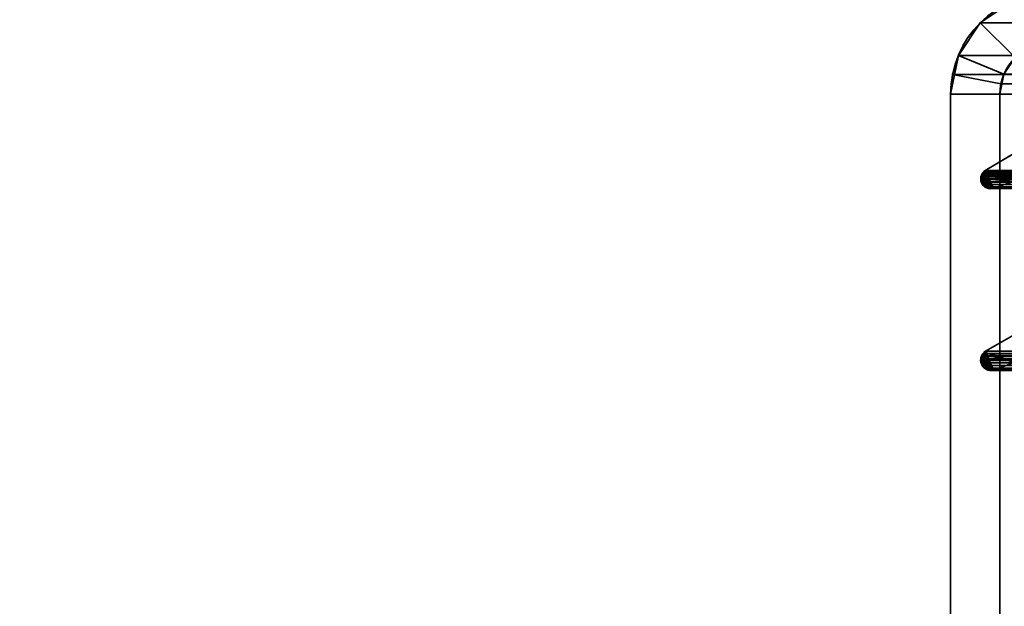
# Model space of a CAD drawing. Header units: millimetres. Extents: x -503 to 6703, y -110 to 193.
# Tile 648 of 656: x 2557 to 2587, y -1 to 17. Entities that reach past the tile are written whole.
import ezdxf

# ---------------------------------------------------------------- set-up
doc = ezdxf.new("R2010")
doc.units = ezdxf.units.MM
doc.layers.add('151', color=7, linetype='Continuous', true_color=0xffffff)

# ---------------------------------------------------------------- blocks, each defined once
blk = doc.blocks.new('UG_SURFACE_003')
at = {"layer": '151', "color": 252, "linetype": 'Continuous', "lineweight": 35}
for points in [[(3602.5, -14, 2212.25), (3602.5, 174.4, 2212.25), (2397.5, 174.4, 2212.25), (2397.5, -14, 2212.25)], [(2547.5, -14, 2062.25), (2547.5, 174.4, 2062.25), (3452.5, 174.4, 2062.25), (3452.5, -14, 2062.25)]]:
    blk.add_3dface(points, dxfattribs=at)
blk = doc.blocks.new('UG_SURFACE_266')
at = {"layer": '151', "color": 252, "linetype": 'Continuous', "lineweight": 35}
for points in [[(2587.401, 17.266, 2019.849), (2587.401, 17.266, -7.75), (2586.402, 16.598, -7.75), (2586.402, 16.598, 2020.848)], [(2587.401, 17.266, 2019.849), (2586.402, 16.598, 2020.848), (2587.463, 15.537, 2019.787), (2587.975, 15.88, 2019.275)], [(2586.402, 16.598, -7.75), (2587.401, 17.266, -7.75), (2587.975, 15.88, -7.75), (2587.463, 15.537, -7.75)], [(2586.402, 16.598, 2020.848), (2586.402, 16.598, -7.75), (2585.734, 15.599, -7.75), (2585.734, 15.599, 2021.516)], [(2587.12, 15.025, 2020.13), (2587.463, 15.537, 2019.787), (2586.402, 16.598, 2020.848), (2585.734, 15.599, 2021.516)], [(2587.463, 15.537, -7.75), (2587.12, 15.025, -7.75), (2585.734, 15.599, -7.75), (2586.402, 16.598, -7.75)], [(2585.5, 14.42, -7.75), (2585.559, 15.021, 2021.691), (2585.734, 15.599, 2021.516)], [(2585.734, 15.599, 2021.516), (2585.734, 15.599, -7.75), (2585.5, 14.42, -7.75)], [(2585.5, 14.42, -7.75), (2585.734, 15.599, -7.75), (2587.12, 15.025, -7.75), (2587, 14.42, -7.75)], [(2587.03, 14.728, 2020.22), (2587.12, 15.025, 2020.13), (2585.734, 15.599, 2021.516), (2585.559, 15.021, 2021.691)], [(2587.12, 15.025, 2020.13), (2587.12, 15.025, -7.75), (2587.463, 15.537, -7.75), (2587.463, 15.537, 2019.787)], [(2585.5, 14.42, -7.75), (2585.5, 14.42, 2021.75), (2585.559, 15.021, 2021.691)], [(2587, 14.42, 2020.25), (2587.03, 14.728, 2020.22), (2585.559, 15.021, 2021.691), (2585.5, 14.42, 2021.75)], [(2587, 14.42, -7.75), (2587.12, 15.025, -7.75), (2587.12, 15.025, 2020.13)], [(2587.12, 15.025, 2020.13), (2587.03, 14.728, 2020.22), (2587, 14.42, -7.75)], [(2587.03, 14.728, 2020.22), (2587, 14.42, 2020.25), (2587, 14.42, -7.75)], [(2585.5, 14.42, 2021.75), (2585.5, -13, 1106), (2585.5, -13, 1152)], [(2585.5, 14.42, 2021.75), (2585.5, -13.586, 1073.664), (2585.5, -13, 1106)], [(2585.5, -13, 1152), (2585.5, -25.92, 2021.75), (2585.5, 14.42, 2021.75)], [(2585.5, -15, 1024.25), (2585.5, 14.42, -7.75), (2585.5, -25.92, 673.339)], [(2585.5, 14.42, -7.75), (2585.5, -25.92, 332.794), (2585.5, -25.92, 673.339)], [(2585.5, 14.42, -7.75), (2585.5, -25.92, -7.75), (2585.5, -25.92, 332.794)], [(2585.5, 14.42, 2021.75), (2585.5, -13, 1026.25), (2585.5, -13, 1072.25)], [(2585.5, 14.42, -7.75), (2585.5, -13.152, 1025.485), (2585.5, -13, 1026.25)], [(2585.5, -13, 1072.25), (2585.5, -13.152, 1073.015), (2585.5, 14.42, 2021.75)], [(2585.5, -13.152, 1073.015), (2585.5, -13.586, 1073.664), (2585.5, 14.42, 2021.75)], [(2585.5, 14.42, -7.75), (2585.5, -13.586, 1024.836), (2585.5, -13.152, 1025.485)], [(2585.5, -13, 1026.25), (2585.5, 14.42, 2021.75), (2585.5, 14.42, -7.75)], [(2585.5, -15, 1024.25), (2585.5, -14.235, 1024.402), (2585.5, 14.42, -7.75)], [(2585.5, -14.235, 1024.402), (2585.5, -13.586, 1024.836), (2585.5, 14.42, -7.75)], [(2585.5, 14.42, 2021.75), (2585.5, -25.92, 2021.75), (2587, -25.92, 2020.25), (2587, 14.42, 2020.25)], [(2587, 14.42, -7.75), (2587, -25.92, -7.75), (2585.5, -25.92, -7.75), (2585.5, 14.42, -7.75)], [(2587, 14.42, -7.75), (2587, -13, 1106), (2587, -13, 1072.25)], [(2587, 14.42, -7.75), (2587, -13, 1152), (2587, -13, 1106)], [(2587, -13, 1072.25), (2587, -13, 1026.25), (2587, 14.42, -7.75)], [(2587, -13, 1026.25), (2587, -13.152, 1025.485), (2587, 14.42, -7.75)], [(2587, 14.42, -7.75), (2587, -25.92, 673.339), (2587, -25.92, 332.794)], [(2587, 14.42, 2020.25), (2587, -13.152, 1152.765), (2587, -13, 1152)], [(2587, -25.92, 673.339), (2587, 14.42, -7.75), (2587, -13.586, 1024.836)], [(2587, 14.42, 2020.25), (2587, -13.586, 1153.414), (2587, -13.152, 1152.765)], [(2587, -13, 1152), (2587, 14.42, -7.75), (2587, 14.42, 2020.25)], [(2587, -25.92, 332.794), (2587, -25.92, -7.75), (2587, 14.42, -7.75)], [(2587, -13.152, 1025.485), (2587, -13.586, 1024.836), (2587, 14.42, -7.75)], [(2587, 14.42, 2020.25), (2587, -24.765, 1153.848), (2587, -24, 1154)], [(2587, 14.42, 2020.25), (2587, -15, 1154), (2587, -14.235, 1153.848)], [(2587, 14.42, 2020.25), (2587, -25.414, 1153.414), (2587, -24.765, 1153.848)], [(2587, -24, 1154), (2587, -15, 1154), (2587, 14.42, 2020.25)], [(2587, 14.42, 2020.25), (2587, -25.92, 1694.972), (2587, -25.92, 1354.428)], [(2587, -14.235, 1153.848), (2587, -13.586, 1153.414), (2587, 14.42, 2020.25)], [(2587, 14.42, 2020.25), (2587, -25.92, 2020.25), (2587, -25.92, 1694.972)], [(2587, -25.92, 1354.428), (2587, -25.92, 1152.56), (2587, -25.848, 1152.765), (2587, 14.42, 2020.25)], [(2587, -25.848, 1152.765), (2587, -25.414, 1153.414), (2587, 14.42, 2020.25)]]:
    blk.add_3dface(points, dxfattribs=at)
blk = doc.blocks.new('UG_SURFACE_267')
at = {"layer": '151', "color": 252, "linetype": 'Continuous', "lineweight": 35}
for points in [[(2587.401, 17.266, 2019.849), (2587.401, 17.266, -7.75), (2586.402, 16.598, -7.75), (2586.402, 16.598, 2020.848)], [(2587.401, 17.266, 2019.849), (2586.402, 16.598, 2020.848), (2587.463, 15.537, 2019.787), (2587.975, 15.88, 2019.275)], [(2586.402, 16.598, -7.75), (2587.401, 17.266, -7.75), (2587.975, 15.88, -7.75), (2587.463, 15.537, -7.75)], [(2586.402, 16.598, 2020.848), (2586.402, 16.598, -7.75), (2585.734, 15.599, -7.75), (2585.734, 15.599, 2021.516)], [(2587.12, 15.025, 2020.13), (2587.463, 15.537, 2019.787), (2586.402, 16.598, 2020.848), (2585.734, 15.599, 2021.516)], [(2587.463, 15.537, -7.75), (2587.12, 15.025, -7.75), (2585.734, 15.599, -7.75), (2586.402, 16.598, -7.75)], [(2585.5, 14.42, -7.75), (2585.559, 15.021, 2021.691), (2585.734, 15.599, 2021.516)], [(2585.734, 15.599, 2021.516), (2585.734, 15.599, -7.75), (2585.5, 14.42, -7.75)], [(2585.5, 14.42, -7.75), (2585.734, 15.599, -7.75), (2587.12, 15.025, -7.75), (2587, 14.42, -7.75)], [(2587.03, 14.728, 2020.22), (2587.12, 15.025, 2020.13), (2585.734, 15.599, 2021.516), (2585.559, 15.021, 2021.691)], [(2587.12, 15.025, 2020.13), (2587.12, 15.025, -7.75), (2587.463, 15.537, -7.75), (2587.463, 15.537, 2019.787)], [(2585.5, 14.42, -7.75), (2585.5, 14.42, 2021.75), (2585.559, 15.021, 2021.691)], [(2587, 14.42, 2020.25), (2587.03, 14.728, 2020.22), (2585.559, 15.021, 2021.691), (2585.5, 14.42, 2021.75)], [(2587, 14.42, -7.75), (2587.12, 15.025, -7.75), (2587.12, 15.025, 2020.13)], [(2587.12, 15.025, 2020.13), (2587.03, 14.728, 2020.22), (2587, 14.42, -7.75)], [(2587.03, 14.728, 2020.22), (2587, 14.42, 2020.25), (2587, 14.42, -7.75)], [(2585.5, 14.42, 2021.75), (2585.5, -13, 1106), (2585.5, -13, 1152)], [(2585.5, 14.42, 2021.75), (2585.5, -13.586, 1073.664), (2585.5, -13, 1106)], [(2585.5, -13, 1152), (2585.5, -25.92, 2021.75), (2585.5, 14.42, 2021.75)], [(2585.5, -15, 1024.25), (2585.5, 14.42, -7.75), (2585.5, -25.92, 673.339)], [(2585.5, 14.42, -7.75), (2585.5, -25.92, 332.794), (2585.5, -25.92, 673.339)], [(2585.5, 14.42, -7.75), (2585.5, -25.92, -7.75), (2585.5, -25.92, 332.794)], [(2585.5, 14.42, 2021.75), (2585.5, -13, 1026.25), (2585.5, -13, 1072.25)], [(2585.5, 14.42, -7.75), (2585.5, -13.152, 1025.485), (2585.5, -13, 1026.25)], [(2585.5, -13, 1072.25), (2585.5, -13.152, 1073.015), (2585.5, 14.42, 2021.75)], [(2585.5, -13.152, 1073.015), (2585.5, -13.586, 1073.664), (2585.5, 14.42, 2021.75)], [(2585.5, 14.42, -7.75), (2585.5, -13.586, 1024.836), (2585.5, -13.152, 1025.485)], [(2585.5, -13, 1026.25), (2585.5, 14.42, 2021.75), (2585.5, 14.42, -7.75)], [(2585.5, -15, 1024.25), (2585.5, -14.235, 1024.402), (2585.5, 14.42, -7.75)], [(2585.5, -14.235, 1024.402), (2585.5, -13.586, 1024.836), (2585.5, 14.42, -7.75)], [(2585.5, 14.42, 2021.75), (2585.5, -25.92, 2021.75), (2587, -25.92, 2020.25), (2587, 14.42, 2020.25)], [(2587, 14.42, -7.75), (2587, -25.92, -7.75), (2585.5, -25.92, -7.75), (2585.5, 14.42, -7.75)], [(2587, 14.42, -7.75), (2587, -13, 1106), (2587, -13, 1072.25)], [(2587, 14.42, -7.75), (2587, -13, 1152), (2587, -13, 1106)], [(2587, -13, 1072.25), (2587, -13, 1026.25), (2587, 14.42, -7.75)], [(2587, -13, 1026.25), (2587, -13.152, 1025.485), (2587, 14.42, -7.75)], [(2587, 14.42, -7.75), (2587, -25.92, 673.339), (2587, -25.92, 332.794)], [(2587, 14.42, 2020.25), (2587, -13.152, 1152.765), (2587, -13, 1152)], [(2587, -25.92, 673.339), (2587, 14.42, -7.75), (2587, -13.586, 1024.836)], [(2587, 14.42, 2020.25), (2587, -13.586, 1153.414), (2587, -13.152, 1152.765)], [(2587, -13, 1152), (2587, 14.42, -7.75), (2587, 14.42, 2020.25)], [(2587, -25.92, 332.794), (2587, -25.92, -7.75), (2587, 14.42, -7.75)], [(2587, -13.152, 1025.485), (2587, -13.586, 1024.836), (2587, 14.42, -7.75)], [(2587, 14.42, 2020.25), (2587, -24.765, 1153.848), (2587, -24, 1154)], [(2587, 14.42, 2020.25), (2587, -15, 1154), (2587, -14.235, 1153.848)], [(2587, 14.42, 2020.25), (2587, -25.414, 1153.414), (2587, -24.765, 1153.848)], [(2587, -24, 1154), (2587, -15, 1154), (2587, 14.42, 2020.25)], [(2587, 14.42, 2020.25), (2587, -25.92, 1694.972), (2587, -25.92, 1354.428)], [(2587, -14.235, 1153.848), (2587, -13.586, 1153.414), (2587, 14.42, 2020.25)], [(2587, 14.42, 2020.25), (2587, -25.92, 2020.25), (2587, -25.92, 1694.972)], [(2587, -25.92, 1354.428), (2587, -25.92, 1152.56), (2587, -25.848, 1152.765), (2587, 14.42, 2020.25)], [(2587, -25.848, 1152.765), (2587, -25.414, 1153.414), (2587, 14.42, 2020.25)]]:
    blk.add_3dface(points, dxfattribs=at)
blk = doc.blocks.new('UG_SURFACE_268')
at = {"layer": '151', "color": 252, "linetype": 'Continuous', "lineweight": 35}
for points in [[(3412.599, 17.266, 2019.849), (2587.401, 17.266, 2019.849), (2586.402, 16.598, 2020.848), (3413.598, 16.598, 2020.848)], [(2587.975, 15.88, 2019.275), (2587.463, 15.537, 2019.787), (2586.402, 16.598, 2020.848), (2587.401, 17.266, 2019.849)], [(3413.598, 16.598, 2020.848), (2586.402, 16.598, 2020.848), (2585.734, 15.599, 2021.516), (3414.266, 15.599, 2021.516)], [(2585.734, 15.599, 2021.516), (2586.402, 16.598, 2020.848), (2587.463, 15.537, 2019.787), (2587.12, 15.025, 2020.13)], [(3414.441, 15.021, 2021.691), (3414.266, 15.599, 2021.516), (2585.734, 15.599, 2021.516), (2585.559, 15.021, 2021.691)], [(2585.559, 15.021, 2021.691), (2585.734, 15.599, 2021.516), (2587.12, 15.025, 2020.13), (2587.03, 14.728, 2020.22)], [(3412.88, 15.025, 2020.13), (2587.12, 15.025, 2020.13), (2587.463, 15.537, 2019.787), (3412.537, 15.537, 2019.787)], [(2585.559, 15.021, 2021.691), (2585.5, 14.42, 2021.75), (3414.5, 14.42, 2021.75)], [(2585.5, 14.42, 2021.75), (2585.559, 15.021, 2021.691), (2587.03, 14.728, 2020.22), (2587, 14.42, 2020.25)], [(2585.559, 15.021, 2021.691), (3414.5, 14.42, 2021.75), (3414.441, 15.021, 2021.691)], [(2587.03, 14.728, 2020.22), (2587.12, 15.025, 2020.13), (3412.88, 15.025, 2020.13), (3412.97, 14.728, 2020.22)], [(3413, 14.42, 2020.25), (2587, 14.42, 2020.25), (2587.03, 14.728, 2020.22)], [(3412.97, 14.728, 2020.22), (3413, 14.42, 2020.25), (2587.03, 14.728, 2020.22)], [(2585.5, -25.92, 2021.75), (3414.5, -25.92, 2021.75), (3414.5, 14.42, 2021.75), (2585.5, 14.42, 2021.75)], [(2585.5, -25.92, 2021.75), (2585.5, 14.42, 2021.75), (2587, 14.42, 2020.25), (2587, -25.92, 2020.25)], [(2587, -25.92, 2020.25), (2587, 14.42, 2020.25), (3413, 14.42, 2020.25), (3413, -25.92, 2020.25)]]:
    blk.add_3dface(points, dxfattribs=at)
blk = doc.blocks.new('UG_SURFACE_296')
at = {"layer": '151', "color": 7, "linetype": 'Continuous', "lineweight": 35}
for points in [[(2586.555, 12.088, 2020.694), (2588.348, 13.155, 2018.902), (2588.348, 13.155, -7.75), (2586.555, 12.088, -7.75)], [(2589.086, 12.27, -7.75), (2588.979, 12.088, -7.75), (2586.555, 12.088, -7.75), (2588.348, 13.155, -7.75)], [(2586.803, 11.548, 2020.447), (2587.6, 11.817, 2019.65), (2588.348, 13.155, 2018.902), (2586.555, 12.088, 2020.694)], [(2586.517, 12.051, 2020.733), (2586.468, 12.004, 2020.783), (2586.46, 11.988, 2020.79), (2586.803, 11.548, 2020.447)], [(2587.6, 11.817, -7.75), (2586.461, 11.988, -7.75), (2586.467, 12.003, -7.75), (2586.518, 12.052, -7.75)], [(2586.517, 12.051, 2020.733), (2586.518, 12.052, -7.75), (2586.467, 12.003, -7.75)], [(2586.467, 12.003, -7.75), (2586.468, 12.004, 2020.783), (2586.517, 12.051, 2020.733)], [(2586.518, 12.052, -7.75), (2586.517, 12.051, 2020.733), (2586.555, 12.088, 2020.694)], [(2586.555, 12.088, 2020.694), (2586.517, 12.051, 2020.733), (2586.803, 11.548, 2020.447)], [(2586.555, 12.088, 2020.694), (2586.555, 12.088, -7.75), (2586.518, 12.052, -7.75)], [(2586.518, 12.052, -7.75), (2586.555, 12.088, -7.75), (2587.6, 11.817, -7.75)], [(2586.555, 12.088, -7.75), (2587.704, 11.823, -7.75), (2587.682, 11.822, -7.75)], [(2586.555, 12.088, -7.75), (2588.938, 11.866, -7.75), (2587.704, 11.823, -7.75)], [(2587.682, 11.822, -7.75), (2587.6, 11.817, -7.75), (2586.555, 12.088, -7.75)], [(2588.979, 12.088, -7.75), (2588.979, 12.086, -7.75), (2588.938, 11.866, -7.75), (2586.555, 12.088, -7.75)], [(2586.464, 11.674, 2020.787), (2586.425, 11.911, 2020.825), (2586.424, 11.909, 2020.826), (2586.415, 11.83, 2020.835)], [(2586.42, 11.83, -7.75), (2586.415, 11.83, 2020.835), (2586.424, 11.909, 2020.826)], [(2586.428, 11.745, 2020.822), (2586.415, 11.825, 2020.835), (2586.42, 11.83, -7.75)], [(2586.415, 11.825, 2020.835), (2586.415, 11.83, 2020.835), (2586.42, 11.83, -7.75)], [(2586.415, 11.83, 2020.835), (2586.415, 11.825, 2020.835), (2586.428, 11.745, 2020.822), (2586.464, 11.674, 2020.787)], [(2586.42, 11.892, -7.75), (2586.424, 11.909, 2020.826), (2586.425, 11.911, 2020.825)], [(2586.425, 11.911, 2020.825), (2586.428, 11.91, -7.75), (2586.42, 11.892, -7.75)], [(2586.42, 11.83, -7.75), (2586.42, 11.892, -7.75), (2586.428, 11.91, -7.75), (2586.522, 11.611, -7.75)], [(2586.424, 11.909, 2020.826), (2586.42, 11.892, -7.75), (2586.42, 11.83, -7.75)], [(2586.42, 11.83, -7.75), (2586.421, 11.774, -7.75), (2586.428, 11.745, 2020.822)], [(2586.42, 11.83, -7.75), (2586.522, 11.611, -7.75), (2586.489, 11.637, -7.75), (2586.467, 11.675, -7.75)], [(2586.467, 11.675, -7.75), (2586.428, 11.745, -7.75), (2586.421, 11.774, -7.75), (2586.42, 11.83, -7.75)], [(2586.421, 11.774, -7.75), (2586.428, 11.745, -7.75), (2586.428, 11.745, 2020.822)], [(2586.428, 11.91, -7.75), (2586.425, 11.911, 2020.825), (2586.46, 11.988, 2020.79)], [(2586.46, 11.988, 2020.79), (2586.425, 11.911, 2020.825), (2586.803, 11.548, 2020.447)], [(2586.425, 11.911, 2020.825), (2586.522, 11.614, 2020.728), (2586.567, 11.573, 2020.683)], [(2586.567, 11.573, 2020.683), (2586.598, 11.558, 2020.652), (2586.603, 11.557, 2020.647), (2586.425, 11.911, 2020.825)], [(2586.603, 11.557, 2020.647), (2586.7, 11.544, 2020.55), (2586.425, 11.911, 2020.825)], [(2586.464, 11.674, 2020.787), (2586.471, 11.658, 2020.779), (2586.522, 11.614, 2020.728), (2586.425, 11.911, 2020.825)], [(2586.7, 11.544, 2020.55), (2586.752, 11.537, 2020.498), (2586.803, 11.548, 2020.447), (2586.425, 11.911, 2020.825)], [(2586.46, 11.988, 2020.79), (2586.461, 11.988, -7.75), (2586.428, 11.91, -7.75)], [(2586.428, 11.91, -7.75), (2586.461, 11.988, -7.75), (2586.522, 11.611, -7.75)], [(2586.428, 11.745, -7.75), (2586.467, 11.675, -7.75), (2586.464, 11.674, 2020.787)], [(2586.464, 11.674, 2020.787), (2586.428, 11.745, 2020.822), (2586.428, 11.745, -7.75)], [(2586.461, 11.988, -7.75), (2586.46, 11.988, 2020.79), (2586.468, 12.004, 2020.783)], [(2586.468, 12.004, 2020.783), (2586.467, 12.003, -7.75), (2586.461, 11.988, -7.75)], [(2586.461, 11.988, -7.75), (2586.7, 11.536, -7.75), (2586.693, 11.535, -7.75), (2586.604, 11.561, -7.75)], [(2586.604, 11.561, -7.75), (2586.575, 11.569, -7.75), (2586.522, 11.611, -7.75), (2586.461, 11.988, -7.75)], [(2586.461, 11.988, -7.75), (2587.6, 11.817, -7.75), (2586.803, 11.548, -7.75), (2586.7, 11.536, -7.75)], [(2587.6, 11.817, 2019.65), (2586.803, 11.548, 2020.447), (2586.803, 11.548, -7.75), (2587.6, 11.817, -7.75)], [(2586.471, 11.658, 2020.779), (2586.464, 11.674, 2020.787), (2586.467, 11.675, -7.75)], [(2586.467, 11.675, -7.75), (2586.489, 11.637, -7.75), (2586.471, 11.658, 2020.779)], [(2586.522, 11.614, 2020.728), (2586.471, 11.658, 2020.779), (2586.489, 11.637, -7.75)], [(2586.489, 11.637, -7.75), (2586.522, 11.611, -7.75), (2586.522, 11.614, 2020.728)], [(2586.567, 11.573, 2020.683), (2586.522, 11.614, 2020.728), (2586.522, 11.611, -7.75)], [(2586.522, 11.611, -7.75), (2586.575, 11.569, -7.75), (2586.567, 11.573, 2020.683)], [(2586.598, 11.558, 2020.652), (2586.567, 11.573, 2020.683), (2586.575, 11.569, -7.75)], [(2586.575, 11.569, -7.75), (2586.604, 11.561, -7.75), (2586.603, 11.557, 2020.647)], [(2586.603, 11.557, 2020.647), (2586.598, 11.558, 2020.652), (2586.575, 11.569, -7.75)], [(2586.7, 11.544, 2020.55), (2586.603, 11.557, 2020.647), (2586.604, 11.561, -7.75)], [(2586.604, 11.561, -7.75), (2586.693, 11.535, -7.75), (2586.7, 11.544, 2020.55)], [(2586.693, 11.535, -7.75), (2586.7, 11.536, -7.75), (2586.7, 11.544, 2020.55)], [(2586.7, 11.536, -7.75), (2586.803, 11.548, -7.75), (2586.803, 11.548, 2020.447)], [(2586.803, 11.548, 2020.447), (2586.752, 11.537, 2020.498), (2586.7, 11.536, -7.75)], [(2586.752, 11.537, 2020.498), (2586.7, 11.544, 2020.55), (2586.7, 11.536, -7.75)], [(2586.536, 6.55, -7.75), (2586.565, 6.577, -7.75), (2587.911, 7.354, -7.75), (2587.471, 6.248, -7.75)], [(2586.565, 6.577, 2020.685), (2587.911, 7.354, 2019.339), (2587.911, 7.354, -7.75), (2586.565, 6.577, -7.75)], [(2586.807, 6.002, 2020.443), (2587.471, 6.248, 2019.779), (2587.911, 7.354, 2019.339), (2586.565, 6.577, 2020.685)], [(2586.423, 6.232, 2020.827), (2586.414, 6.299, 2020.836), (2586.42, 6.322, -7.75)], [(2586.414, 6.299, 2020.836), (2586.417, 6.322, 2020.833), (2586.42, 6.322, -7.75)], [(2586.417, 6.322, 2020.833), (2586.414, 6.299, 2020.836), (2586.423, 6.232, 2020.827), (2586.457, 6.153, 2020.793)], [(2586.432, 6.405, 2020.818), (2586.424, 6.388, 2020.826), (2586.417, 6.322, 2020.833), (2586.514, 6.087, 2020.736)], [(2586.42, 6.322, -7.75), (2586.417, 6.322, 2020.833), (2586.424, 6.388, 2020.826)], [(2586.457, 6.153, 2020.793), (2586.514, 6.087, 2020.736), (2586.417, 6.322, 2020.833)], [(2586.469, 6.486, -7.75), (2586.461, 6.154, -7.75), (2586.423, 6.232, -7.75), (2586.42, 6.247, -7.75)], [(2586.42, 6.247, -7.75), (2586.42, 6.322, -7.75), (2586.469, 6.486, -7.75)], [(2586.42, 6.322, -7.75), (2586.42, 6.371, -7.75), (2586.435, 6.405, -7.75), (2586.469, 6.486, -7.75)], [(2586.42, 6.371, -7.75), (2586.424, 6.388, 2020.826), (2586.432, 6.405, 2020.818)], [(2586.432, 6.405, 2020.818), (2586.435, 6.405, -7.75), (2586.42, 6.371, -7.75)], [(2586.424, 6.388, 2020.826), (2586.42, 6.371, -7.75), (2586.42, 6.322, -7.75)], [(2586.42, 6.322, -7.75), (2586.42, 6.247, -7.75), (2586.423, 6.232, 2020.827)], [(2586.435, 6.405, -7.75), (2586.432, 6.405, 2020.818), (2586.469, 6.485, 2020.781)], [(2586.514, 6.087, 2020.736), (2586.469, 6.485, 2020.781), (2586.432, 6.405, 2020.818)], [(2586.469, 6.485, 2020.781), (2586.469, 6.486, -7.75), (2586.435, 6.405, -7.75)], [(2586.469, 6.486, -7.75), (2586.514, 6.084, -7.75), (2586.481, 6.114, -7.75), (2586.461, 6.154, -7.75)], [(2587.471, 6.248, -7.75), (2586.469, 6.486, -7.75), (2586.47, 6.488, -7.75), (2586.536, 6.55, -7.75)], [(2586.534, 6.549, 2020.716), (2586.471, 6.489, 2020.779), (2586.469, 6.485, 2020.781), (2586.807, 6.002, 2020.443)], [(2586.469, 6.486, -7.75), (2586.469, 6.485, 2020.781), (2586.471, 6.489, 2020.779)], [(2586.471, 6.489, 2020.779), (2586.47, 6.488, -7.75), (2586.469, 6.486, -7.75)], [(2586.469, 6.486, -7.75), (2586.697, 5.995, -7.75), (2586.69, 5.995, -7.75), (2586.597, 6.027, -7.75)], [(2586.597, 6.027, -7.75), (2586.567, 6.037, -7.75), (2586.514, 6.084, -7.75), (2586.469, 6.486, -7.75)], [(2586.469, 6.486, -7.75), (2587.471, 6.248, -7.75), (2586.807, 6.002, -7.75), (2586.697, 5.995, -7.75)], [(2586.469, 6.485, 2020.781), (2586.596, 6.024, 2020.654), (2586.617, 6.013, 2020.633), (2586.697, 6.005, 2020.553)], [(2586.514, 6.087, 2020.736), (2586.552, 6.047, 2020.698), (2586.596, 6.024, 2020.654), (2586.469, 6.485, 2020.781)], [(2586.697, 6.005, 2020.553), (2586.785, 5.997, 2020.465), (2586.807, 6.002, 2020.443), (2586.469, 6.485, 2020.781)], [(2586.534, 6.549, 2020.716), (2586.536, 6.55, -7.75), (2586.47, 6.488, -7.75)], [(2586.47, 6.488, -7.75), (2586.471, 6.489, 2020.779), (2586.534, 6.549, 2020.716)], [(2586.536, 6.55, -7.75), (2586.534, 6.549, 2020.716), (2586.565, 6.577, 2020.685)], [(2586.565, 6.577, 2020.685), (2586.534, 6.549, 2020.716), (2586.807, 6.002, 2020.443)], [(2586.565, 6.577, 2020.685), (2586.565, 6.577, -7.75), (2586.536, 6.55, -7.75)], [(2586.42, 6.247, -7.75), (2586.423, 6.232, -7.75), (2586.423, 6.232, 2020.827)], [(2586.423, 6.232, -7.75), (2586.461, 6.154, -7.75), (2586.457, 6.153, 2020.793)], [(2586.457, 6.153, 2020.793), (2586.423, 6.232, 2020.827), (2586.423, 6.232, -7.75)], [(2586.462, 6.14, 2020.788), (2586.457, 6.153, 2020.793), (2586.461, 6.154, -7.75)], [(2586.457, 6.153, 2020.793), (2586.462, 6.14, 2020.788), (2586.514, 6.087, 2020.736)], [(2586.461, 6.154, -7.75), (2586.481, 6.114, -7.75), (2586.462, 6.14, 2020.788)], [(2586.514, 6.087, 2020.736), (2586.462, 6.14, 2020.788), (2586.481, 6.114, -7.75)], [(2586.481, 6.114, -7.75), (2586.514, 6.084, -7.75), (2586.514, 6.087, 2020.736)], [(2586.552, 6.047, 2020.698), (2586.514, 6.087, 2020.736), (2586.514, 6.084, -7.75)], [(2586.514, 6.084, -7.75), (2586.567, 6.037, -7.75), (2586.552, 6.047, 2020.698)], [(2586.596, 6.024, 2020.654), (2586.552, 6.047, 2020.698), (2586.567, 6.037, -7.75)], [(2586.567, 6.037, -7.75), (2586.597, 6.027, -7.75), (2586.596, 6.024, 2020.654)], [(2586.617, 6.013, 2020.633), (2586.596, 6.024, 2020.654), (2586.597, 6.027, -7.75)], [(2586.597, 6.027, -7.75), (2586.69, 5.995, -7.75), (2586.697, 6.005, 2020.553)], [(2586.697, 6.005, 2020.553), (2586.617, 6.013, 2020.633), (2586.597, 6.027, -7.75)], [(2586.69, 5.995, -7.75), (2586.697, 5.995, -7.75), (2586.697, 6.005, 2020.553)], [(2586.785, 5.997, 2020.465), (2586.697, 6.005, 2020.553), (2586.697, 5.995, -7.75)], [(2587.471, 6.248, 2019.779), (2586.807, 6.002, 2020.443), (2586.807, 6.002, -7.75), (2587.471, 6.248, -7.75)], [(2586.697, 5.995, -7.75), (2586.807, 6.002, -7.75), (2586.807, 6.002, 2020.443)], [(2586.807, 6.002, 2020.443), (2586.785, 5.997, 2020.465), (2586.697, 5.995, -7.75)]]:
    blk.add_3dface(points, dxfattribs=at)
blk = doc.blocks.new('UG_SURFACE_297')
at = {"layer": '151', "color": 7, "linetype": 'Continuous', "lineweight": 35}
for points in [[(2588.993, 12.106, 2018.257), (2588.955, 11.998, 2018.295), (2586.555, 12.088, 2020.694), (2588.348, 13.155, 2018.902)], [(3413.445, 12.088, 2020.694), (3411.652, 13.155, 2018.902), (2588.348, 13.155, 2018.902), (2586.555, 12.088, 2020.694)], [(2586.452, 11.978, 2020.798), (2586.476, 12.015, 2020.774), (2586.501, 12.038, 2020.749), (2587.6, 11.817, 2019.65)], [(3413.552, 11.965, 2020.802), (2586.476, 12.015, 2020.774), (2586.452, 11.978, 2020.798)], [(2586.501, 12.038, 2020.749), (2586.476, 12.015, 2020.774), (3413.533, 12.003, 2020.783)], [(2586.476, 12.015, 2020.774), (3413.552, 11.965, 2020.802), (3413.533, 12.003, 2020.783)], [(2586.501, 12.038, 2020.749), (2586.555, 12.088, 2020.694), (2587.6, 11.817, 2019.65)], [(2586.555, 12.088, 2020.694), (2586.501, 12.038, 2020.749), (3413.498, 12.036, 2020.748)], [(3413.533, 12.003, 2020.783), (3413.498, 12.036, 2020.748), (2586.501, 12.038, 2020.749)], [(2586.555, 12.088, 2020.694), (2588.938, 11.866, 2018.312), (2587.717, 11.821, 2019.533), (2587.687, 11.82, 2019.563)], [(2587.687, 11.82, 2019.563), (2587.615, 11.818, 2019.636), (2586.555, 12.088, 2020.694)], [(2587.615, 11.818, 2019.636), (2587.6, 11.817, 2019.65), (2586.555, 12.088, 2020.694)], [(2588.955, 11.998, 2018.295), (2588.938, 11.866, 2018.312), (2586.555, 12.088, 2020.694)], [(3413.498, 12.036, 2020.748), (3413.445, 12.088, 2020.694), (2586.555, 12.088, 2020.694)], [(2586.415, 11.828, 2020.835), (2586.416, 11.838, 2020.834), (2587.6, 11.817, 2019.65)], [(3413.584, 11.809, 2020.834), (2586.416, 11.838, 2020.834), (2586.415, 11.828, 2020.835)], [(2587.6, 11.817, 2019.65), (2586.432, 11.736, 2020.818), (2586.428, 11.745, 2020.822), (2586.415, 11.828, 2020.835)], [(2586.415, 11.828, 2020.835), (2586.428, 11.745, 2020.822), (3413.572, 11.745, 2020.822)], [(3413.572, 11.745, 2020.822), (3413.584, 11.809, 2020.834), (2586.415, 11.828, 2020.835)], [(2587.6, 11.817, 2019.65), (2586.416, 11.838, 2020.834), (2586.422, 11.898, 2020.828), (2586.432, 11.926, 2020.818)], [(2586.422, 11.898, 2020.828), (2586.416, 11.838, 2020.834), (3413.585, 11.846, 2020.835)], [(2586.416, 11.838, 2020.834), (3413.585, 11.838, 2020.835), (3413.585, 11.846, 2020.835)], [(3413.584, 11.809, 2020.834), (3413.585, 11.838, 2020.835), (2586.416, 11.838, 2020.834)], [(2586.432, 11.926, 2020.818), (2586.422, 11.898, 2020.828), (3413.585, 11.846, 2020.835)], [(2586.432, 11.736, 2020.818), (3413.568, 11.736, 2020.818), (3413.572, 11.745, 2020.822), (2586.428, 11.745, 2020.822)], [(2586.432, 11.926, 2020.818), (2586.447, 11.966, 2020.803), (2587.6, 11.817, 2019.65)], [(3413.552, 11.965, 2020.802), (2586.447, 11.966, 2020.803), (2586.432, 11.926, 2020.818)], [(2586.432, 11.926, 2020.818), (3413.569, 11.932, 2020.819), (3413.552, 11.965, 2020.802)], [(2586.432, 11.926, 2020.818), (3413.57, 11.927, 2020.82), (3413.569, 11.932, 2020.819)], [(3413.585, 11.846, 2020.835), (3413.57, 11.927, 2020.82), (2586.432, 11.926, 2020.818)], [(2586.432, 11.736, 2020.818), (2587.6, 11.817, 2019.65), (2586.803, 11.548, 2020.447)], [(2586.539, 11.592, 2020.711), (2586.473, 11.658, 2020.777), (2586.432, 11.736, 2020.818), (2586.622, 11.555, 2020.628)], [(2586.432, 11.736, 2020.818), (2586.709, 11.541, 2020.541), (2586.658, 11.54, 2020.592), (2586.622, 11.555, 2020.628)], [(2586.803, 11.548, 2020.447), (2586.783, 11.543, 2020.467), (2586.709, 11.541, 2020.541), (2586.432, 11.736, 2020.818)], [(2586.473, 11.658, 2020.777), (2586.469, 11.662, 2020.781), (2586.432, 11.736, 2020.818)], [(3413.531, 11.662, 2020.781), (2586.432, 11.736, 2020.818), (2586.469, 11.662, 2020.781)], [(3413.531, 11.662, 2020.781), (3413.568, 11.736, 2020.818), (2586.432, 11.736, 2020.818)], [(2587.6, 11.817, 2019.65), (2586.447, 11.966, 2020.803), (2586.452, 11.978, 2020.798)], [(2586.452, 11.978, 2020.798), (2586.447, 11.966, 2020.803), (3413.552, 11.965, 2020.802)], [(3412.4, 11.817, 2019.65), (3413.197, 11.548, 2020.447), (2586.803, 11.548, 2020.447), (2587.6, 11.817, 2019.65)], [(2586.469, 11.662, 2020.781), (2586.473, 11.658, 2020.777), (3413.527, 11.658, 2020.777), (3413.531, 11.662, 2020.781)], [(3413.527, 11.658, 2020.777), (2586.473, 11.658, 2020.777), (2586.539, 11.592, 2020.711)], [(2586.539, 11.592, 2020.711), (3413.461, 11.591, 2020.711), (3413.527, 11.658, 2020.777)], [(2586.622, 11.555, 2020.628), (2586.541, 11.59, 2020.709), (2586.539, 11.592, 2020.711)], [(3413.46, 11.59, 2020.71), (2586.539, 11.592, 2020.711), (2586.541, 11.59, 2020.709)], [(3413.46, 11.59, 2020.71), (3413.461, 11.591, 2020.711), (2586.539, 11.592, 2020.711)], [(3413.46, 11.59, 2020.71), (2586.541, 11.59, 2020.709), (2586.622, 11.555, 2020.628)], [(2586.622, 11.555, 2020.628), (3413.378, 11.555, 2020.628), (3413.46, 11.59, 2020.71)], [(3413.378, 11.555, 2020.628), (2586.622, 11.555, 2020.628), (2586.658, 11.54, 2020.592)], [(3413.344, 11.54, 2020.594), (3413.378, 11.555, 2020.628), (2586.658, 11.54, 2020.592)], [(3413.344, 11.54, 2020.594), (2586.658, 11.54, 2020.592), (2586.709, 11.541, 2020.541)], [(2586.709, 11.541, 2020.541), (3413.291, 11.543, 2020.541), (3413.344, 11.54, 2020.594)], [(3413.291, 11.543, 2020.541), (2586.709, 11.541, 2020.541), (2586.783, 11.543, 2020.467)], [(2586.783, 11.543, 2020.467), (3413.197, 11.548, 2020.447), (3413.291, 11.543, 2020.541)], [(2586.783, 11.543, 2020.467), (2586.803, 11.548, 2020.447), (3413.197, 11.548, 2020.447)], [(2586.565, 6.577, 2020.685), (2587.911, 7.354, 2019.339), (2587.471, 6.248, 2019.779), (2586.807, 6.002, 2020.443)], [(3413.435, 6.577, 2020.685), (3412.089, 7.354, 2019.339), (2587.911, 7.354, 2019.339), (2586.565, 6.577, 2020.685)], [(2586.414, 6.301, 2020.836), (2586.415, 6.331, 2020.835), (2586.807, 6.002, 2020.443)], [(3413.579, 6.243, 2020.829), (2586.415, 6.331, 2020.835), (2586.414, 6.301, 2020.836)], [(2586.807, 6.002, 2020.443), (2586.415, 6.331, 2020.835), (2586.416, 6.342, 2020.834)], [(2586.416, 6.342, 2020.834), (2586.415, 6.331, 2020.835), (3413.584, 6.331, 2020.834)], [(2586.415, 6.331, 2020.835), (3413.579, 6.243, 2020.829), (3413.586, 6.323, 2020.836)], [(3413.586, 6.323, 2020.836), (3413.584, 6.331, 2020.834), (2586.415, 6.331, 2020.835)], [(2586.416, 6.342, 2020.834), (2586.435, 6.422, 2020.815), (2586.437, 6.424, 2020.813), (2586.807, 6.002, 2020.443)], [(2586.435, 6.422, 2020.815), (2586.416, 6.342, 2020.834), (3413.584, 6.331, 2020.834)], [(2586.437, 6.424, 2020.813), (2586.435, 6.422, 2020.815), (3413.568, 6.413, 2020.818)], [(2586.435, 6.422, 2020.815), (3413.584, 6.331, 2020.834), (3413.568, 6.413, 2020.818)], [(2586.807, 6.002, 2020.443), (2586.437, 6.424, 2020.813), (2586.442, 6.435, 2020.808)], [(2586.442, 6.435, 2020.808), (2586.437, 6.424, 2020.813), (3413.563, 6.424, 2020.813)], [(3413.568, 6.413, 2020.818), (3413.563, 6.424, 2020.813), (2586.437, 6.424, 2020.813)], [(2586.442, 6.435, 2020.808), (2586.48, 6.501, 2020.77), (2586.495, 6.514, 2020.756), (2586.807, 6.002, 2020.443)], [(2586.48, 6.501, 2020.77), (2586.442, 6.435, 2020.808), (3413.557, 6.434, 2020.807)], [(3413.563, 6.424, 2020.813), (3413.557, 6.434, 2020.807), (2586.442, 6.435, 2020.808)], [(2586.495, 6.514, 2020.756), (2586.48, 6.501, 2020.77), (3413.529, 6.489, 2020.779)], [(2586.48, 6.501, 2020.77), (3413.557, 6.434, 2020.807), (3413.529, 6.489, 2020.779)], [(2586.807, 6.002, 2020.443), (2586.495, 6.514, 2020.756), (2586.565, 6.577, 2020.685)], [(2586.565, 6.577, 2020.685), (2586.495, 6.514, 2020.756), (3413.505, 6.512, 2020.755)], [(3413.529, 6.489, 2020.779), (3413.505, 6.512, 2020.755), (2586.495, 6.514, 2020.756)], [(3413.505, 6.512, 2020.755), (3413.435, 6.577, 2020.685), (2586.565, 6.577, 2020.685)], [(2586.807, 6.002, 2020.443), (2586.427, 6.222, 2020.823), (2586.423, 6.232, 2020.827), (2586.414, 6.301, 2020.836)], [(2586.414, 6.301, 2020.836), (2586.423, 6.232, 2020.827), (3413.577, 6.232, 2020.827)], [(3413.577, 6.232, 2020.827), (3413.579, 6.243, 2020.829), (2586.414, 6.301, 2020.836)], [(2586.427, 6.222, 2020.823), (3413.573, 6.222, 2020.823), (3413.577, 6.232, 2020.827), (2586.423, 6.232, 2020.827)], [(2586.427, 6.222, 2020.823), (2586.531, 6.064, 2020.719), (2586.527, 6.066, 2020.723), (2586.466, 6.138, 2020.784)], [(2586.616, 6.018, 2020.634), (2586.531, 6.064, 2020.719), (2586.427, 6.222, 2020.823), (2586.807, 6.002, 2020.443)], [(2586.466, 6.138, 2020.784), (2586.46, 6.145, 2020.79), (2586.427, 6.222, 2020.823)], [(3413.541, 6.145, 2020.791), (2586.427, 6.222, 2020.823), (2586.46, 6.145, 2020.79)], [(3413.541, 6.145, 2020.791), (3413.573, 6.222, 2020.823), (2586.427, 6.222, 2020.823)], [(3413.541, 6.145, 2020.791), (2586.46, 6.145, 2020.79), (2586.466, 6.138, 2020.784)], [(2586.466, 6.138, 2020.784), (3413.534, 6.138, 2020.784), (3413.541, 6.145, 2020.791)], [(3413.534, 6.138, 2020.784), (2586.466, 6.138, 2020.784), (2586.527, 6.066, 2020.723)], [(3413.48, 6.072, 2020.73), (3413.534, 6.138, 2020.784), (2586.527, 6.066, 2020.723)], [(3413.468, 6.066, 2020.718), (3413.48, 6.072, 2020.73), (2586.527, 6.066, 2020.723)], [(2586.527, 6.066, 2020.723), (2586.531, 6.064, 2020.719), (3413.468, 6.066, 2020.718)], [(3413.383, 6.022, 2020.633), (3413.468, 6.066, 2020.718), (2586.531, 6.064, 2020.719)], [(2586.531, 6.064, 2020.719), (2586.616, 6.018, 2020.634), (3413.383, 6.022, 2020.633)], [(3413.383, 6.022, 2020.633), (2586.616, 6.018, 2020.634), (2586.639, 6.005, 2020.611)], [(2586.707, 5.999, 2020.543), (2586.639, 6.005, 2020.611), (2586.616, 6.018, 2020.634), (2586.807, 6.002, 2020.443)], [(3413.341, 6, 2020.591), (3413.383, 6.022, 2020.633), (2586.639, 6.005, 2020.611)], [(2586.639, 6.005, 2020.611), (2586.707, 5.999, 2020.543), (3413.293, 6.001, 2020.543)], [(3413.293, 6.001, 2020.543), (3413.341, 6, 2020.591), (2586.639, 6.005, 2020.611)], [(3412.529, 6.248, 2019.779), (3413.193, 6.002, 2020.443), (2586.807, 6.002, 2020.443), (2587.471, 6.248, 2019.779)], [(2586.807, 6.002, 2020.443), (2586.763, 5.994, 2020.487), (2586.707, 5.999, 2020.543)], [(2586.707, 5.999, 2020.543), (2586.763, 5.994, 2020.487), (3413.193, 6.002, 2020.443)], [(3413.193, 6.002, 2020.443), (3413.293, 6.001, 2020.543), (2586.707, 5.999, 2020.543)], [(2586.763, 5.994, 2020.487), (2586.807, 6.002, 2020.443), (3413.193, 6.002, 2020.443)]]:
    blk.add_3dface(points, dxfattribs=at)

msp = doc.modelspace()

# ---------------------------------------------------------------- linework, layer by layer
at = {"layer": '151', "color": 252, "linetype": 'Continuous', "lineweight": -3, "true_color": 0x939598}
for p, q in [((2585.5, 14.42, 2021.75), (2585.5, 14.42, -7.75)), ((2585.5, 14.42, -7.75), (2585.5, -25.92, -7.75)), ((2585.5, -25.92, 2021.75), (2585.5, 14.42, 2021.75)), ((2585.5, 14.42, -7.75), (2585.5, -25.92, -7.75)), ((2585.5, -25.92, 2021.75), (2585.5, 14.42, 2021.75)), ((2585.5, 14.42, 2021.75), (2585.5, 14.42, -7.75)), ((3414.5, 14.42, 2021.75), (2585.5, 14.42, 2021.75)), ((2585.5, -25.92, 2021.75), (2585.5, 14.42, 2021.75)), ((2587, -25.92, 2020.25), (2587, 14.42, 2020.25)), ((2587, 14.42, 2020.25), (2587, 14.42, -7.75)), ((3413, 14.42, 2020.25), (2587, 14.42, 2020.25)), ((2587, -25.92, 2020.25), (2587, 14.42, 2020.25)), ((2587, 14.42, 2020.25), (2587, 14.42, -7.75)), ((2587, 14.42, -7.75), (2587, -25.92, -7.75)), ((2587, -25.92, 2020.25), (2587, 14.42, 2020.25)), ((2587, 14.42, -7.75), (2587, -25.92, -7.75)), ((2586.555, 12.088, 2020.695), (2588.348, 13.155, 2018.902)), ((2586.555, 12.088, -7.75), (2588.348, 13.155, -7.75)), ((2586.555, 12.088, 2020.695), (2588.348, 13.155, 2018.902)), ((2586.555, 12.088, 2020.695), (2586.555, 12.088, -7.75)), ((3413.445, 12.088, 2020.695), (2586.555, 12.088, 2020.695)), ((2586.428, 11.745, 2020.822), (2586.428, 11.745, -7.75)), ((3413.572, 11.745, 2020.822), (2586.428, 11.745, 2020.822)), ((2587.6, 11.817, -7.75), (2586.803, 11.548, -7.75)), ((2587.6, 11.817, 2019.65), (2586.803, 11.548, 2020.447)), ((2587.6, 11.817, 2019.65), (2586.803, 11.548, 2020.447)), ((2586.803, 11.548, 2020.447), (2586.803, 11.548, -7.75)), ((3413.197, 11.548, 2020.447), (2586.803, 11.548, 2020.447)), ((2586.565, 6.577, 2020.685), (2587.911, 7.354, 2019.339)), ((2586.565, 6.577, -7.75), (2587.911, 7.354, -7.75)), ((2586.565, 6.577, 2020.685), (2587.911, 7.354, 2019.339)), ((2586.565, 6.577, 2020.685), (2586.565, 6.577, -7.75)), ((3413.435, 6.577, 2020.685), (2586.565, 6.577, 2020.685)), ((2586.423, 6.232, 2020.827), (2586.423, 6.232, -7.75)), ((3413.577, 6.232, 2020.827), (2586.423, 6.232, 2020.827)), ((2587.471, 6.248, -7.75), (2586.807, 6.002, -7.75)), ((2587.471, 6.248, 2019.779), (2586.807, 6.002, 2020.443)), ((2587.471, 6.248, 2019.779), (2586.807, 6.002, 2020.443)), ((2586.807, 6.002, 2020.443), (2586.807, 6.002, -7.75)), ((3413.193, 6.002, 2020.443), (2586.807, 6.002, 2020.443))]:
    msp.add_line(p, q, dxfattribs=at)
for radius in [3.08, 3.08, 1.58, 1.58]:
    msp.add_arc((2588.58, 14.42, -7.75), radius, 90, 180, dxfattribs=at)
at = {"layer": '151', "color": 252, "linetype": 'Continuous', "lineweight": -3, "true_color": 0x939598, "extrusion": (-0.707107, -6.12323e-17, -0.707107)}
for major_axis in [(-3.08, 0, 3.08), (-3.08, 0, 3.08), (-3.08, 0, 3.08), (-1.58, 0, 1.58), (-1.58, 0, 1.58), (-1.58, 0, 1.58)]:
    msp.add_ellipse((2588.58, 14.42, 2018.67), major_axis=major_axis, ratio=0.707107, start_param=0, end_param=1.570796, dxfattribs=at)
at = {"layer": '151', "color": 252, "linetype": 'Continuous', "lineweight": -3, "true_color": 0x939598}
for points in [[(2586.555, 12.088, 2020.695), (2586.44, 12.016, 2020.81), (2586.388, 11.874, 2020.862), (2586.428, 11.745, 2020.822)], [(2586.555, 12.088, -7.75), (2586.44, 12.016, -7.75), (2586.388, 11.874, -7.75), (2586.428, 11.745, -7.75)], [(2586.428, 11.745, 2020.822), (2586.478, 11.587, 2020.772), (2586.645, 11.499, 2020.605), (2586.803, 11.548, 2020.447)], [(2586.428, 11.745, -7.75), (2586.478, 11.587, -7.75), (2586.645, 11.499, -7.75), (2586.803, 11.548, -7.75)], [(2586.565, 6.577, -7.75), (2586.447, 6.505, -7.75), (2586.39, 6.365, -7.75), (2586.423, 6.232, -7.75)], [(2586.565, 6.577, 2020.685), (2586.447, 6.505, 2020.803), (2586.39, 6.365, 2020.86), (2586.423, 6.232, 2020.827)], [(2586.423, 6.232, -7.75), (2586.466, 6.062, -7.75), (2586.637, 5.959, -7.75), (2586.807, 6.002, -7.75)], [(2586.423, 6.232, 2020.827), (2586.466, 6.062, 2020.784), (2586.637, 5.959, 2020.613), (2586.807, 6.002, 2020.443)]]:
    msp.add_open_spline(points, degree=3, dxfattribs=at)
for points, knots in [([(2586.555, 12.088, 2020.695), (2586.539, 12.078, 2020.711), (2586.524, 12.066, 2020.726), (2586.498, 12.041, 2020.752), (2586.486, 12.029, 2020.764), (2586.467, 12.004, 2020.783), (2586.459, 11.991, 2020.791), (2586.439, 11.954, 2020.811), (2586.428, 11.927, 2020.822), (2586.419, 11.887, 2020.831), (2586.417, 11.875, 2020.833), (2586.415, 11.852, 2020.835), (2586.414, 11.84, 2020.836), (2586.415, 11.804, 2020.835), (2586.418, 11.78, 2020.832), (2586.425, 11.754, 2020.825), (2586.427, 11.749, 2020.823), (2586.428, 11.745, 2020.822)], [0, 0, 0, 0, 0.171756, 0.171756, 0.308976, 0.308976, 0.426831, 0.426831, 0.636807, 0.636807, 0.719214, 0.719214, 0.800408, 0.800408, 0.966217, 0.966217, 1, 1, 1, 1]), ([(2586.428, 11.745, 2020.822), (2586.438, 11.714, 2020.812), (2586.452, 11.686, 2020.798), (2586.49, 11.632, 2020.76), (2586.515, 11.608, 2020.735), (2586.578, 11.564, 2020.672), (2586.618, 11.548, 2020.632), (2586.699, 11.532, 2020.551), (2586.742, 11.533, 2020.508), (2586.79, 11.544, 2020.46), (2586.796, 11.546, 2020.454), (2586.803, 11.548, 2020.447)], [0, 0, 0, 0, 0.166303, 0.166303, 0.373709, 0.373709, 0.660105, 0.660105, 0.952734, 0.952734, 1, 1, 1, 1]), ([(2586.565, 6.577, 2020.685), (2586.548, 6.567, 2020.702), (2586.531, 6.555, 2020.719), (2586.503, 6.529, 2020.747), (2586.491, 6.516, 2020.759), (2586.47, 6.489, 2020.78), (2586.462, 6.476, 2020.788), (2586.447, 6.449, 2020.803), (2586.441, 6.436, 2020.809), (2586.426, 6.397, 2020.824), (2586.419, 6.37, 2020.831), (2586.414, 6.328, 2020.836), (2586.414, 6.315, 2020.836), (2586.415, 6.278, 2020.835), (2586.418, 6.254, 2020.832), (2586.423, 6.232, 2020.827)], [0, 0, 0, 0, 0.178963, 0.178963, 0.322654, 0.322654, 0.445625, 0.445625, 0.552359, 0.552359, 0.747325, 0.747325, 0.839037, 0.839037, 1, 1, 1, 1]), ([(2586.423, 6.232, 2020.827), (2586.431, 6.2, 2020.819), (2586.444, 6.17, 2020.806), (2586.478, 6.114, 2020.772), (2586.502, 6.087, 2020.748), (2586.561, 6.037, 2020.689), (2586.6, 6.017, 2020.65), (2586.68, 5.993, 2020.57), (2586.722, 5.989, 2020.528), (2586.778, 5.995, 2020.472), (2586.792, 5.998, 2020.458), (2586.807, 6.002, 2020.443)], [0, 0, 0, 0, 0.159555, 0.159555, 0.354086, 0.354086, 0.62453, 0.62453, 0.902075, 0.902075, 1, 1, 1, 1])]:
    msp.add_open_spline(points, degree=3, knots=knots, dxfattribs=at)

# ---------------------------------------------------------------- block references
for name in ['UG_SURFACE_003', 'UG_SURFACE_266', 'UG_SURFACE_267', 'UG_SURFACE_268', 'UG_SURFACE_296', 'UG_SURFACE_297']:
    msp.add_blockref(name, (0, 0), dxfattribs=at)

doc.saveas('drawing.dxf')
